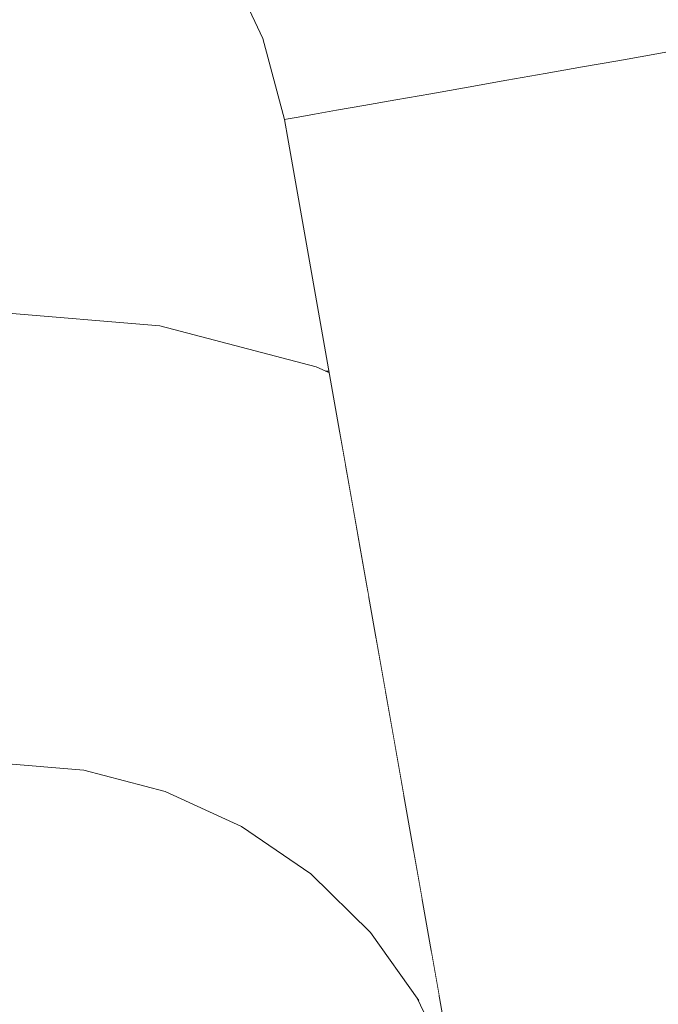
# Model space of a CAD drawing. Header units: millimetres. Extents: x -30280 to 309309, y -17460 to 4378.
# Tile 351 of 656: x 123355 to 123377, y -11042 to -11007. Entities that reach past the tile are written whole.
import ezdxf

# ---------------------------------------------------------------- set-up
doc = ezdxf.new("R2010")
doc.units = ezdxf.units.MM
doc.header["$MEASUREMENT"] = 0
doc.linetypes.add('Wipeout_Contour', pattern=[1000, 0, -1000])
doc.layers.add('P1_PLANTA PRIMERA_3_Nuevo_08_E_Envans secs', color=7, linetype='Continuous')
doc.layers.add('P1_PLANTA PRIMERA_3_Nuevo_09_EI_Mobiliari general', color=7, linetype='Continuous')
doc.layers.add('P1_PLANTA PRIMERA_3_Nuevo_09_EI_Mobiliari general_Pluma_Nº__1', color=7, linetype='Continuous', lineweight=5)

msp = doc.modelspace()

# ---------------------------------------------------------------- wipeouts: each hides what was drawn before it
at = {"color": 254, "linetype": 'Wipeout_Contour', "lineweight": 0, "ltscale": 744380.35708}
msp.add_wipeout([(125602.392, -8989.05), (119928.08, -8989.05), (119928.08, -9336.05), (125456.836, -9336.05), (125456.836, -11434.05), (125602.392, -11434.05)], dxfattribs=at).dxf.layer = 'P1_PLANTA PRIMERA_3_Nuevo_08_E_Envans secs'

# ---------------------------------------------------------------- next in the draw order: wipeouts: each hides what was drawn before it
at = {"color": 254, "linetype": 'Wipeout_Contour', "lineweight": 0, "ltscale": 13224043.01546531}
msp.add_wipeout([(124316.836, -9376.05), (119928.079, -9376.05), (119928.079, -11281.741), (119970.612, -11044.193), (119971.249, -11041.854), (119975.179, -11019.562), (119953.583, -11019.562), (119953.583, -10963.994), (119967.219, -10537.884), (120389.947, -10537.884), (120403.511, -10963.994), (120403.583, -11019.562), (120381.987, -11019.562), (120385.917, -11041.854), (120386.554, -11044.193), (120428.583, -11278.93), (120470.612, -11044.193), (120471.249, -11041.854), (120475.179, -11019.562), (120453.583, -11019.562), (120453.583, -10963.994), (120467.219, -10537.884), (120889.947, -10537.884), (120903.511, -10963.994), (120903.583, -11019.562), (120881.987, -11019.562), (120885.917, -11041.854), (120886.554, -11044.193), (120928.583, -11278.93), (120970.612, -11044.193), (120971.249, -11041.854), (120975.179, -11019.562), (120953.583, -11019.562), (120953.583, -10963.994), (120967.219, -10537.884), (121389.947, -10537.884), (121403.511, -10963.994), (121403.583, -11019.562), (121381.987, -11019.562), (121385.917, -11041.854), (121386.554, -11044.193), (121428.583, -11278.93), (121470.612, -11044.193), (121471.249, -11041.854), (121475.179, -11019.562), (121453.583, -11019.562), (121453.583, -10963.994), (121467.219, -10537.884), (121889.947, -10537.884), (121903.511, -10963.994), (121903.583, -11019.562), (121881.987, -11019.562), (121885.917, -11041.854), (121886.554, -11044.193), (121928.583, -11278.93), (121970.612, -11044.193), (121971.249, -11041.854), (121975.179, -11019.562), (121953.583, -11019.562), (121953.583, -10963.994), (121967.219, -10537.884), (122389.947, -10537.884), (122403.511, -10963.994), (122403.583, -11019.562), (122381.987, -11019.563), (122385.917, -11041.854), (122386.554, -11044.193), (122428.583, -11278.93), (122470.612, -11044.193), (122471.249, -11041.854), (122475.179, -11019.562), (122453.583, -11019.562), (122453.583, -10963.994), (122467.219, -10537.884), (122889.947, -10537.884), (122903.511, -10963.994), (122903.583, -11019.562), (122881.987, -11019.563), (122885.917, -11041.854), (122886.554, -11044.193), (122928.583, -11278.93), (122970.612, -11044.193), (122971.249, -11041.854), (122975.179, -11019.562), (122953.583, -11019.562), (122953.583, -10963.994), (122967.219, -10537.884), (123389.947, -10537.884), (123403.511, -10963.994), (123403.583, -11019.562), (123381.987, -11019.563), (123385.917, -11041.854), (123386.554, -11044.193), (123428.583, -11278.93), (123470.612, -11044.193), (123471.249, -11041.854), (123475.179, -11019.562), (123453.583, -11019.562), (123453.583, -10963.994), (123467.219, -10537.884), (123889.947, -10537.884), (123903.511, -10963.994), (123903.583, -11019.562), (123881.987, -11019.563), (123885.917, -11041.854), (123886.554, -11044.193), (123947.763, -11386.05), (124316.836, -11386.05)], dxfattribs=at).dxf.layer = 'P1_PLANTA PRIMERA_3_Nuevo_08_E_Envans secs'

# ---------------------------------------------------------------- next in the draw order: wipeouts: each hides what was drawn before it
at = {"color": 254, "linetype": 'Wipeout_Contour', "lineweight": 0, "ltscale": 2968054.458806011}
msp.add_wipeout([(122987.027, -11044.513), (122937.203, -11327.075), (122947.763, -11386.05), (123409.403, -11386.05), (123419.963, -11327.075), (123370.139, -11044.513), (123368.82, -11041.556), (123367.16, -11039.226), (123365.043, -11037.146), (123362.59, -11035.46), (123359.878, -11034.221), (123356.987, -11033.465), (123354.008, -11033.216), (123185.095, -11033.659), (123178.583, -11033.677), (123172.071, -11033.695), (123003.159, -11033.195), (123000.179, -11033.465), (122997.288, -11034.221), (122994.576, -11035.46), (122992.123, -11037.146), (122990.006, -11039.226), (122988.346, -11041.556), (122987.138, -11044.105)], dxfattribs=at).dxf.layer = 'P1_PLANTA PRIMERA_3_Nuevo_08_E_Envans secs'
at = {"color": 254, "linetype": 'Wipeout_Contour', "lineweight": 0, "ltscale": 3462737.528267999}
msp.add_wipeout([(122991.473, -11019.295), (122997.48, -11017.694), (123003.14, -11017.221), (123178.583, -11017.677), (123354.026, -11017.194), (123359.686, -11017.694), (123365.236, -11019.146), (123364.118, -11010.361), (123363.349, -11007.494), (123362.092, -11004.803), (123360.387, -11002.372), (123358.285, -11000.276), (123355.85, -10998.576), (123353.157, -10997.327), (123350.287, -10996.565), (123347.328, -10996.314), (123191.775, -10996.726), (123178.583, -10996.763), (123165.392, -10996.8), (123009.838, -10996.292), (123006.879, -10996.565), (123004.009, -10997.327), (123001.316, -10998.576), (122998.881, -11000.276), (122996.779, -11002.372), (122995.074, -11004.803), (122993.818, -11007.494), (122993.049, -11010.362)], dxfattribs=at).dxf.layer = 'P1_PLANTA PRIMERA_3_Nuevo_09_EI_Mobiliari general'
at = {"color": 254, "linetype": 'Wipeout_Contour', "lineweight": 0, "ltscale": 371571.021927}
msp.add_wipeout([(123364.913, -11020.961), (123366.285, -11022.652), (123366.081, -11021.495)], dxfattribs=at).dxf.layer = 'P1_PLANTA PRIMERA_3_Nuevo_09_EI_Mobiliari general'

# ---------------------------------------------------------------- next in the draw order: wipeouts: each hides what was drawn before it
at = {"color": 254, "linetype": 'Wipeout_Contour', "lineweight": 0, "ltscale": 1238682.727095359}
msp.add_wipeout([(123361.761, -10983.748), (123363.826, -10984.706), (123368.552, -10988.004), (123372.633, -10992.075), (123375.943, -10996.794), (123378.382, -11002.016), (123379.874, -11007.583), (123381.94, -11019.295), (123403.583, -11019.295), (123403.583, -10983.748)], dxfattribs=at).dxf.layer = 'P1_PLANTA PRIMERA_3_Nuevo_09_EI_Mobiliari general'
at = {"color": 254, "linetype": 'Wipeout_Contour', "lineweight": 0, "ltscale": 495427.60345}
msp.add_wipeout([(123364.305, -11022.985), (123366.522, -11023.998), (123366.285, -11022.652), (123364.641, -11021.901)], dxfattribs=at).dxf.layer = 'P1_PLANTA PRIMERA_3_Nuevo_09_EI_Mobiliari general'

# ---------------------------------------------------------------- next in the draw order: wipeouts: each hides what was drawn before it
at = {"color": 254, "linetype": 'Wipeout_Contour', "lineweight": 0, "ltscale": 495619.993037}
msp.add_wipeout([(123428.583, -11321.894), (123373.364, -11008.731), (123371.996, -11008.972), (123428.583, -11329.894)], dxfattribs=at).dxf.layer = 'P1_PLANTA PRIMERA_3_Nuevo_09_EI_Mobiliari general'
at = {"color": 254, "linetype": 'Wipeout_Contour', "lineweight": 0, "ltscale": 371558.411776}
msp.add_wipeout([(123359.686, -11018.177), (123365.236, -11019.628), (123359.706, -11017.818)], dxfattribs=at).dxf.layer = 'P1_PLANTA PRIMERA_3_Nuevo_09_EI_Mobiliari general'
at = {"color": 254, "linetype": 'Wipeout_Contour', "lineweight": 0, "ltscale": 495413.145834}
msp.add_wipeout([(123359.386, -11020.527), (123359.217, -11021.654), (123364.305, -11022.985), (123364.641, -11021.901)], dxfattribs=at).dxf.layer = 'P1_PLANTA PRIMERA_3_Nuevo_09_EI_Mobiliari general'

# ---------------------------------------------------------------- next in the draw order: wipeouts: each hides what was drawn before it
at = {"color": 254, "linetype": 'Wipeout_Contour', "lineweight": 0, "ltscale": 495616.663946}
msp.add_wipeout([(123428.583, -11329.894), (123371.996, -11008.972), (123370.628, -11009.214), (123427.172, -11329.894)], dxfattribs=at).dxf.layer = 'P1_PLANTA PRIMERA_3_Nuevo_09_EI_Mobiliari general'
at = {"color": 254, "linetype": 'Wipeout_Contour', "lineweight": 0, "ltscale": 371546.087484}
msp.add_wipeout([(123359.706, -11017.818), (123354.026, -11017.343), (123359.686, -11018.177)], dxfattribs=at).dxf.layer = 'P1_PLANTA PRIMERA_3_Nuevo_09_EI_Mobiliari general'
at = {"color": 254, "linetype": 'Wipeout_Contour', "lineweight": 0, "ltscale": 495392.024489}
msp.add_wipeout([(123354.031, -11020.079), (123354.034, -11021.194), (123359.217, -11021.654), (123359.386, -11020.527)], dxfattribs=at).dxf.layer = 'P1_PLANTA PRIMERA_3_Nuevo_09_EI_Mobiliari general'
at = {"color": 254, "linetype": 'Wipeout_Contour', "lineweight": 0, "ltscale": 495427.838558}
msp.add_wipeout([(123363.917, -11024.182), (123366.786, -11025.493), (123366.522, -11023.998), (123364.305, -11022.985)], dxfattribs=at).dxf.layer = 'P1_PLANTA PRIMERA_3_Nuevo_09_EI_Mobiliari general'

# ---------------------------------------------------------------- next in the draw order: linework, layer by layer
at = {"layer": 'P1_PLANTA PRIMERA_3_Nuevo_09_EI_Mobiliari general_Pluma_Nº__1', "color": 7, "linetype": 'Continuous', "lineweight": 5}
msp.add_line((123359.685, -11017.694), (123354.027, -11017.221), dxfattribs=at)

# ---------------------------------------------------------------- next in the draw order: wipeouts: each hides what was drawn before it
at = {"color": 254, "linetype": 'Wipeout_Contour', "lineweight": 0, "ltscale": 495412.482319}
msp.add_wipeout([(123359.217, -11021.654), (123359.021, -11022.902), (123363.917, -11024.182), (123364.305, -11022.985)], dxfattribs=at).dxf.layer = 'P1_PLANTA PRIMERA_3_Nuevo_09_EI_Mobiliari general'

# ---------------------------------------------------------------- next in the draw order: wipeouts: each hides what was drawn before it
at = {"color": 254, "linetype": 'Wipeout_Contour', "lineweight": 0, "ltscale": 495392.099142}
msp.add_wipeout([(123354.034, -11021.221), (123354.037, -11022.458), (123359.021, -11022.902), (123359.217, -11021.654)], dxfattribs=at).dxf.layer = 'P1_PLANTA PRIMERA_3_Nuevo_09_EI_Mobiliari general'
at = {"color": 254, "linetype": 'Wipeout_Contour', "lineweight": 0, "ltscale": 495428.064657}
msp.add_wipeout([(123363.487, -11025.455), (123367.067, -11027.09), (123366.786, -11025.493), (123363.917, -11024.182)], dxfattribs=at).dxf.layer = 'P1_PLANTA PRIMERA_3_Nuevo_09_EI_Mobiliari general'

# ---------------------------------------------------------------- next in the draw order: wipeouts: each hides what was drawn before it
at = {"color": 254, "linetype": 'Wipeout_Contour', "lineweight": 0, "ltscale": 495411.71142}
msp.add_wipeout([(123359.021, -11022.902), (123358.805, -11024.23), (123363.487, -11025.455), (123363.917, -11024.182)], dxfattribs=at).dxf.layer = 'P1_PLANTA PRIMERA_3_Nuevo_09_EI_Mobiliari general'

# ---------------------------------------------------------------- next in the draw order: wipeouts: each hides what was drawn before it
at = {"color": 254, "linetype": 'Wipeout_Contour', "lineweight": 0, "ltscale": 495392.162741}
msp.add_wipeout([(123354.037, -11022.485), (123354.041, -11023.805), (123358.805, -11024.23), (123359.021, -11022.902)], dxfattribs=at).dxf.layer = 'P1_PLANTA PRIMERA_3_Nuevo_09_EI_Mobiliari general'
at = {"color": 254, "linetype": 'Wipeout_Contour', "lineweight": 0, "ltscale": 495428.08506}
msp.add_wipeout([(123363.029, -11026.765), (123367.21, -11028.675), (123367.067, -11027.09), (123363.487, -11025.455)], dxfattribs=at).dxf.layer = 'P1_PLANTA PRIMERA_3_Nuevo_09_EI_Mobiliari general'

# ---------------------------------------------------------------- next in the draw order: wipeouts: each hides what was drawn before it
at = {"color": 254, "linetype": 'Wipeout_Contour', "lineweight": 0, "ltscale": 495410.856605}
msp.add_wipeout([(123358.805, -11024.23), (123358.574, -11025.6), (123363.029, -11026.765), (123363.487, -11025.455)], dxfattribs=at).dxf.layer = 'P1_PLANTA PRIMERA_3_Nuevo_09_EI_Mobiliari general'
at = {"color": 254, "linetype": 'Wipeout_Contour', "lineweight": 0, "ltscale": 371577.630898}
msp.add_wipeout([(123366.518, -11029.882), (123367.703, -11030.697), (123367.366, -11028.782)], dxfattribs=at).dxf.layer = 'P1_PLANTA PRIMERA_3_Nuevo_09_EI_Mobiliari general'

# ---------------------------------------------------------------- next in the draw order: wipeouts: each hides what was drawn before it
at = {"color": 254, "linetype": 'Wipeout_Contour', "lineweight": 0, "ltscale": 495392.090597}
msp.add_wipeout([(123353.978, -11023.827), (123353.982, -11025.216), (123358.574, -11025.6), (123358.805, -11024.23)], dxfattribs=at).dxf.layer = 'P1_PLANTA PRIMERA_3_Nuevo_09_EI_Mobiliari general'
at = {"color": 254, "linetype": 'Wipeout_Contour', "lineweight": 0, "ltscale": 495427.225182}
msp.add_wipeout([(123363.029, -11026.765), (123362.557, -11028.072), (123366.518, -11029.882), (123367.21, -11028.675)], dxfattribs=at).dxf.layer = 'P1_PLANTA PRIMERA_3_Nuevo_09_EI_Mobiliari general'

# ---------------------------------------------------------------- next in the draw order: wipeouts: each hides what was drawn before it
at = {"color": 254, "linetype": 'Wipeout_Contour', "lineweight": 0, "ltscale": 495409.943835}
msp.add_wipeout([(123358.574, -11025.6), (123358.337, -11026.969), (123362.557, -11028.072), (123363.029, -11026.765)], dxfattribs=at).dxf.layer = 'P1_PLANTA PRIMERA_3_Nuevo_09_EI_Mobiliari general'
at = {"color": 254, "linetype": 'Wipeout_Contour', "lineweight": 0, "ltscale": 495436.679295}
msp.add_wipeout([(123366.518, -11029.882), (123365.825, -11031.047), (123368.032, -11032.564), (123367.703, -11030.697)], dxfattribs=at).dxf.layer = 'P1_PLANTA PRIMERA_3_Nuevo_09_EI_Mobiliari general'

# ---------------------------------------------------------------- next in the draw order: wipeouts: each hides what was drawn before it
at = {"color": 254, "linetype": 'Wipeout_Contour', "lineweight": 0, "ltscale": 495392.126636}
msp.add_wipeout([(123353.982, -11025.216), (123353.986, -11026.605), (123358.337, -11026.969), (123358.574, -11025.6)], dxfattribs=at).dxf.layer = 'P1_PLANTA PRIMERA_3_Nuevo_09_EI_Mobiliari general'
at = {"color": 254, "linetype": 'Wipeout_Contour', "lineweight": 0, "ltscale": 495425.347481}
msp.add_wipeout([(123362.557, -11028.072), (123362.084, -11029.338), (123365.825, -11031.047), (123366.518, -11029.882)], dxfattribs=at).dxf.layer = 'P1_PLANTA PRIMERA_3_Nuevo_09_EI_Mobiliari general'

# ---------------------------------------------------------------- next in the draw order: wipeouts: each hides what was drawn before it
at = {"color": 254, "linetype": 'Wipeout_Contour', "lineweight": 0, "ltscale": 495409.000756}
msp.add_wipeout([(123358.337, -11026.969), (123358.099, -11028.296), (123362.084, -11029.338), (123362.557, -11028.072)], dxfattribs=at).dxf.layer = 'P1_PLANTA PRIMERA_3_Nuevo_09_EI_Mobiliari general'
at = {"color": 254, "linetype": 'Wipeout_Contour', "lineweight": 0, "ltscale": 495436.537007}
msp.add_wipeout([(123365.154, -11032.134), (123368.343, -11034.326), (123368.032, -11032.564), (123365.825, -11031.047)], dxfattribs=at).dxf.layer = 'P1_PLANTA PRIMERA_3_Nuevo_09_EI_Mobiliari general'

# ---------------------------------------------------------------- next in the draw order: wipeouts: each hides what was drawn before it
at = {"color": 254, "linetype": 'Wipeout_Contour', "lineweight": 0, "ltscale": 495392.146966}
msp.add_wipeout([(123353.986, -11026.605), (123353.99, -11027.952), (123358.099, -11028.296), (123358.337, -11026.969)], dxfattribs=at).dxf.layer = 'P1_PLANTA PRIMERA_3_Nuevo_09_EI_Mobiliari general'
at = {"color": 254, "linetype": 'Wipeout_Contour', "lineweight": 0, "ltscale": 495423.482265}
msp.add_wipeout([(123362.084, -11029.338), (123361.626, -11030.523), (123365.154, -11032.134), (123365.825, -11031.047)], dxfattribs=at).dxf.layer = 'P1_PLANTA PRIMERA_3_Nuevo_09_EI_Mobiliari general'

# ---------------------------------------------------------------- next in the draw order: wipeouts: each hides what was drawn before it
at = {"color": 254, "linetype": 'Wipeout_Contour', "lineweight": 0, "ltscale": 495408.055859}
msp.add_wipeout([(123358.099, -11028.296), (123357.868, -11029.54), (123361.626, -11030.523), (123362.084, -11029.338)], dxfattribs=at).dxf.layer = 'P1_PLANTA PRIMERA_3_Nuevo_09_EI_Mobiliari general'
at = {"color": 254, "linetype": 'Wipeout_Contour', "lineweight": 0, "ltscale": 495435.341003}
msp.add_wipeout([(123365.154, -11032.134), (123364.524, -11033.111), (123367.532, -11035.178), (123368.343, -11034.326)], dxfattribs=at).dxf.layer = 'P1_PLANTA PRIMERA_3_Nuevo_09_EI_Mobiliari general'

# ---------------------------------------------------------------- next in the draw order: wipeouts: each hides what was drawn before it
at = {"color": 254, "linetype": 'Wipeout_Contour', "lineweight": 0, "ltscale": 495392.150773}
msp.add_wipeout([(123353.99, -11027.952), (123353.993, -11029.216), (123357.868, -11029.54), (123358.099, -11028.296)], dxfattribs=at).dxf.layer = 'P1_PLANTA PRIMERA_3_Nuevo_09_EI_Mobiliari general'
at = {"color": 254, "linetype": 'Wipeout_Contour', "lineweight": 0, "ltscale": 495421.685995}
msp.add_wipeout([(123361.626, -11030.523), (123361.197, -11031.591), (123364.524, -11033.111), (123365.154, -11032.134)], dxfattribs=at).dxf.layer = 'P1_PLANTA PRIMERA_3_Nuevo_09_EI_Mobiliari general'
at = {"color": 254, "linetype": 'Wipeout_Contour', "lineweight": 0, "ltscale": 495442.472081}
msp.add_wipeout([(123366.799, -11035.902), (123369.003, -11038.068), (123368.695, -11036.321), (123367.532, -11035.178)], dxfattribs=at).dxf.layer = 'P1_PLANTA PRIMERA_3_Nuevo_09_EI_Mobiliari general'

# ---------------------------------------------------------------- next in the draw order: wipeouts: each hides what was drawn before it
at = {"color": 254, "linetype": 'Wipeout_Contour', "lineweight": 0, "ltscale": 495407.137609}
msp.add_wipeout([(123357.868, -11029.54), (123357.652, -11030.664), (123361.197, -11031.591), (123361.626, -11030.523)], dxfattribs=at).dxf.layer = 'P1_PLANTA PRIMERA_3_Nuevo_09_EI_Mobiliari general'
at = {"color": 254, "linetype": 'Wipeout_Contour', "lineweight": 0, "ltscale": 495432.908625}
msp.add_wipeout([(123364.524, -11033.111), (123363.954, -11033.947), (123366.799, -11035.902), (123367.532, -11035.178)], dxfattribs=at).dxf.layer = 'P1_PLANTA PRIMERA_3_Nuevo_09_EI_Mobiliari general'

# ---------------------------------------------------------------- next in the draw order: wipeouts: each hides what was drawn before it
at = {"color": 254, "linetype": 'Wipeout_Contour', "lineweight": 0, "ltscale": 495392.137667}
msp.add_wipeout([(123353.993, -11029.216), (123353.997, -11030.358), (123357.652, -11030.664), (123357.868, -11029.54)], dxfattribs=at).dxf.layer = 'P1_PLANTA PRIMERA_3_Nuevo_09_EI_Mobiliari general'
at = {"color": 254, "linetype": 'Wipeout_Contour', "lineweight": 0, "ltscale": 371566.48665}
msp.add_wipeout([(123361.197, -11031.591), (123363.954, -11033.947), (123364.524, -11033.111)], dxfattribs=at).dxf.layer = 'P1_PLANTA PRIMERA_3_Nuevo_09_EI_Mobiliari general'
at = {"color": 254, "linetype": 'Wipeout_Contour', "lineweight": 0, "ltscale": 371579.857939}
msp.add_wipeout([(123366.166, -11036.476), (123368.499, -11038.768), (123366.799, -11035.902)], dxfattribs=at).dxf.layer = 'P1_PLANTA PRIMERA_3_Nuevo_09_EI_Mobiliari general'

# ---------------------------------------------------------------- next in the draw order: wipeouts: each hides what was drawn before it
at = {"color": 254, "linetype": 'Wipeout_Contour', "lineweight": 0, "ltscale": 495446.973511}
msp.add_wipeout([(123367.887, -11039.077), (123369.606, -11041.49), (123369.333, -11039.938), (123368.499, -11038.768)], dxfattribs=at).dxf.layer = 'P1_PLANTA PRIMERA_3_Nuevo_09_EI_Mobiliari general'

# ---------------------------------------------------------------- next in the draw order: wipeouts: each hides what was drawn before it
at = {"color": 254, "linetype": 'Wipeout_Contour', "lineweight": 0, "ltscale": 371578.258842}
msp.add_wipeout([(123365.652, -11036.881), (123367.887, -11039.077), (123366.166, -11036.476)], dxfattribs=at).dxf.layer = 'P1_PLANTA PRIMERA_3_Nuevo_09_EI_Mobiliari general'

# ---------------------------------------------------------------- next in the draw order: wipeouts: each hides what was drawn before it
at = {"color": 254, "linetype": 'Wipeout_Contour', "lineweight": 0, "ltscale": 371570.323609}
msp.add_wipeout([(123363.064, -11035.102), (123365.652, -11036.881), (123363.463, -11034.618)], dxfattribs=at).dxf.layer = 'P1_PLANTA PRIMERA_3_Nuevo_09_EI_Mobiliari general'
at = {"color": 254, "linetype": 'Wipeout_Contour', "lineweight": 0, "ltscale": 371583.685418}
msp.add_wipeout([(123367.436, -11039.231), (123369.19, -11041.693), (123367.887, -11039.077)], dxfattribs=at).dxf.layer = 'P1_PLANTA PRIMERA_3_Nuevo_09_EI_Mobiliari general'

# ---------------------------------------------------------------- next in the draw order: wipeouts: each hides what was drawn before it
at = {"color": 254, "linetype": 'Wipeout_Contour', "lineweight": 0, "ltscale": 495611.255495}
msp.add_wipeout([(123369.301, -11009.447), (123425.805, -11329.894), (123427.172, -11329.894), (123370.628, -11009.214)], dxfattribs=at).dxf.layer = 'P1_PLANTA PRIMERA_3_Nuevo_09_EI_Mobiliari general'
at = {"color": 254, "linetype": 'Wipeout_Contour', "lineweight": 0, "ltscale": 371569.37584}
msp.add_wipeout([(123362.77, -11035.386), (123365.274, -11037.107), (123363.064, -11035.102)], dxfattribs=at).dxf.layer = 'P1_PLANTA PRIMERA_3_Nuevo_09_EI_Mobiliari general'

# ---------------------------------------------------------------- next in the draw order: wipeouts: each hides what was drawn before it
at = {"color": 254, "linetype": 'Wipeout_Contour', "lineweight": 0, "ltscale": 495606.094774}
msp.add_wipeout([(123368.057, -11009.667), (123424.521, -11329.894), (123425.805, -11329.894), (123369.301, -11009.447)], dxfattribs=at).dxf.layer = 'P1_PLANTA PRIMERA_3_Nuevo_09_EI_Mobiliari general'
at = {"color": 254, "linetype": 'Wipeout_Contour', "lineweight": 0, "ltscale": 371560.938899}
msp.add_wipeout([(123360, -11034.12), (123362.77, -11035.386), (123360.201, -11033.794)], dxfattribs=at).dxf.layer = 'P1_PLANTA PRIMERA_3_Nuevo_09_EI_Mobiliari general'

# ---------------------------------------------------------------- next in the draw order: wipeouts: each hides what was drawn before it
at = {"color": 254, "linetype": 'Wipeout_Contour', "lineweight": 0, "ltscale": 495601.338621}
msp.add_wipeout([(123366.932, -11009.865), (123423.361, -11329.894), (123424.521, -11329.894), (123368.057, -11009.667)], dxfattribs=at).dxf.layer = 'P1_PLANTA PRIMERA_3_Nuevo_09_EI_Mobiliari general'
at = {"color": 254, "linetype": 'Wipeout_Contour', "lineweight": 0, "ltscale": 371551.997104}
msp.add_wipeout([(123357.049, -11033.349), (123360, -11034.12), (123357.15, -11032.996)], dxfattribs=at).dxf.layer = 'P1_PLANTA PRIMERA_3_Nuevo_09_EI_Mobiliari general'

# ---------------------------------------------------------------- next in the draw order: linework, layer by layer
at = {"layer": 'P1_PLANTA PRIMERA_3_Nuevo_09_EI_Mobiliari general_Pluma_Nº__1', "color": 7, "linetype": 'Continuous', "lineweight": 5}
msp.add_line((123362.59, -11035.461), (123359.878, -11034.221), dxfattribs=at)

# ---------------------------------------------------------------- next in the draw order: wipeouts: each hides what was drawn before it
at = {"color": 254, "linetype": 'Wipeout_Contour', "lineweight": 0, "ltscale": 495597.131511}
msp.add_wipeout([(123365.961, -11010.037), (123422.36, -11329.894), (123423.361, -11329.894), (123366.932, -11009.865)], dxfattribs=at).dxf.layer = 'P1_PLANTA PRIMERA_3_Nuevo_09_EI_Mobiliari general'
at = {"color": 254, "linetype": 'Wipeout_Contour', "lineweight": 0, "ltscale": 371544.982124}
msp.add_wipeout([(123357.15, -11032.996), (123354.005, -11032.734), (123357.049, -11033.349)], dxfattribs=at).dxf.layer = 'P1_PLANTA PRIMERA_3_Nuevo_09_EI_Mobiliari general'

# ---------------------------------------------------------------- next in the draw order: linework, layer by layer
at = {"layer": 'P1_PLANTA PRIMERA_3_Nuevo_09_EI_Mobiliari general_Pluma_Nº__1', "color": 7, "linetype": 'Continuous', "lineweight": 5}
for p, q in [((123356.987, -11033.465), (123354.008, -11033.216)), ((123359.878, -11034.221), (123356.987, -11033.465))]:
    msp.add_line(p, q, dxfattribs=at)

# ---------------------------------------------------------------- next in the draw order: wipeouts: each hides what was drawn before it
at = {"color": 254, "linetype": 'Wipeout_Contour', "lineweight": 0, "ltscale": 371737.641416}
msp.add_wipeout([(123422.36, -11329.894), (123365.961, -11010.036), (123421.548, -11329.894)], dxfattribs=at).dxf.layer = 'P1_PLANTA PRIMERA_3_Nuevo_09_EI_Mobiliari general'

# ---------------------------------------------------------------- next in the draw order: wipeouts: each hides what was drawn before it
at = {"color": 254, "linetype": 'Wipeout_Contour', "lineweight": 0, "ltscale": 371650.807134}
msp.add_wipeout([(123364.593, -11010.278), (123420.95, -11329.894), (123365.173, -11010.175)], dxfattribs=at).dxf.layer = 'P1_PLANTA PRIMERA_3_Nuevo_09_EI_Mobiliari general'

# ---------------------------------------------------------------- next in the draw order: wipeouts: each hides what was drawn before it
at = {"color": 254, "linetype": 'Wipeout_Contour', "lineweight": 0, "ltscale": 371649.528699}
msp.add_wipeout([(123364.237, -11010.34), (123420.583, -11329.894), (123364.593, -11010.278)], dxfattribs=at).dxf.layer = 'P1_PLANTA PRIMERA_3_Nuevo_09_EI_Mobiliari general'

# ---------------------------------------------------------------- next in the draw order: linework, layer by layer
at = {"layer": 'P1_PLANTA PRIMERA_3_Nuevo_09_EI_Mobiliari general_Pluma_Nº__1', "color": 7, "linetype": 'Continuous', "lineweight": 5}
for p, q in [((123365.236, -11019.146), (123359.685, -11017.694)), ((123365.704, -11019.36), (123365.236, -11019.146)), ((123365.563, -11019.295), (123365.693, -11019.295)), ((123365.043, -11037.146), (123362.59, -11035.461)), ((123367.16, -11039.226), (123365.043, -11037.146)), ((123368.877, -11041.636), (123367.16, -11039.226)), ((123370.028, -11044.105), (123368.82, -11041.556))]:
    msp.add_line(p, q, dxfattribs=at)

# ---------------------------------------------------------------- next in the draw order: wipeouts: each hides what was drawn before it
at = {"color": 254, "linetype": 'Wipeout_Contour', "lineweight": 0, "ltscale": 371563.049376}
msp.add_wipeout([(123363.802, -11007.328), (123364.593, -11010.278), (123364.356, -11007.127)], dxfattribs=at).dxf.layer = 'P1_PLANTA PRIMERA_3_Nuevo_09_EI_Mobiliari general'
at = {"color": 254, "linetype": 'Wipeout_Contour', "lineweight": 0, "ltscale": 495623.405664}
msp.add_wipeout([(123428.583, -11300.28), (123377.06, -11008.079), (123375.935, -11008.278), (123428.583, -11306.858)], dxfattribs=at).dxf.layer = 'P1_PLANTA PRIMERA_3_Nuevo_09_EI_Mobiliari general'

# ---------------------------------------------------------------- next in the draw order: linework, layer by layer
at = {"layer": 'P1_PLANTA PRIMERA_3_Nuevo_09_EI_Mobiliari general_Pluma_Nº__1', "color": 7, "linetype": 'Continuous', "lineweight": 5}
for p, q in [((123364.237, -11010.34), (123364.118, -11010.361)), ((123364.593, -11010.278), (123364.237, -11010.34)), ((123365.173, -11010.175), (123364.593, -11010.278))]:
    msp.add_line(p, q, dxfattribs=at)

# ---------------------------------------------------------------- next in the draw order: wipeouts: each hides what was drawn before it
at = {"color": 254, "linetype": 'Wipeout_Contour', "lineweight": 0, "ltscale": 371559.189561}
msp.add_wipeout([(123362.51, -11004.562), (123363.802, -11007.328), (123363.02, -11004.267)], dxfattribs=at).dxf.layer = 'P1_PLANTA PRIMERA_3_Nuevo_09_EI_Mobiliari general'
at = {"color": 254, "linetype": 'Wipeout_Contour', "lineweight": 0, "ltscale": 495622.344818}
msp.add_wipeout([(123374.691, -11008.497), (123428.583, -11314.137), (123428.583, -11306.858), (123375.935, -11008.278)], dxfattribs=at).dxf.layer = 'P1_PLANTA PRIMERA_3_Nuevo_09_EI_Mobiliari general'

# ---------------------------------------------------------------- next in the draw order: linework, layer by layer
at = {"layer": 'P1_PLANTA PRIMERA_3_Nuevo_09_EI_Mobiliari general_Pluma_Nº__1', "color": 7, "linetype": 'Continuous', "lineweight": 5}
for p, q in [((123363.349, -11007.494), (123362.092, -11004.803)), ((123364.117, -11010.362), (123363.349, -11007.494))]:
    msp.add_line(p, q, dxfattribs=at)

# ---------------------------------------------------------------- next in the draw order: wipeouts: each hides what was drawn before it
at = {"color": 254, "linetype": 'Wipeout_Contour', "lineweight": 0, "ltscale": 495462.963296}
msp.add_wipeout([(123375.697, -11002.994), (123374.623, -11003.385), (123375.935, -11008.278), (123377.06, -11008.079)], dxfattribs=at).dxf.layer = 'P1_PLANTA PRIMERA_3_Nuevo_09_EI_Mobiliari general'
at = {"color": 254, "linetype": 'Wipeout_Contour', "lineweight": 0, "ltscale": 495621.195577}
msp.add_wipeout([(123428.583, -11314.137), (123374.691, -11008.497), (123373.364, -11008.731), (123428.583, -11321.894)], dxfattribs=at).dxf.layer = 'P1_PLANTA PRIMERA_3_Nuevo_09_EI_Mobiliari general'

# ---------------------------------------------------------------- next in the draw order: linework, layer by layer
at = {"layer": 'P1_PLANTA PRIMERA_3_Nuevo_09_EI_Mobiliari general_Pluma_Nº__1', "color": 7, "linetype": 'Continuous', "lineweight": 5}
for p, q in [((123378.031, -11007.908), (123377.06, -11008.079)), ((123420.46, -11329.894), (123364.117, -11010.362))]:
    msp.add_line(p, q, dxfattribs=at)

# ---------------------------------------------------------------- next in the draw order: wipeouts: each hides what was drawn before it
at = {"color": 254, "linetype": 'Wipeout_Contour', "lineweight": 0, "ltscale": 495458.463718}
msp.add_wipeout([(123373.436, -11003.818), (123374.691, -11008.497), (123375.935, -11008.278), (123374.623, -11003.385)], dxfattribs=at).dxf.layer = 'P1_PLANTA PRIMERA_3_Nuevo_09_EI_Mobiliari general'

# ---------------------------------------------------------------- next in the draw order: linework, layer by layer
at = {"layer": 'P1_PLANTA PRIMERA_3_Nuevo_09_EI_Mobiliari general_Pluma_Nº__1', "color": 7, "linetype": 'Continuous', "lineweight": 5}
msp.add_line((123377.06, -11008.079), (123375.935, -11008.278), dxfattribs=at)

# ---------------------------------------------------------------- next in the draw order: wipeouts: each hides what was drawn before it
at = {"color": 254, "linetype": 'Wipeout_Contour', "lineweight": 0, "ltscale": 495453.580788}
msp.add_wipeout([(123373.436, -11003.818), (123372.17, -11004.279), (123373.364, -11008.731), (123374.691, -11008.497)], dxfattribs=at).dxf.layer = 'P1_PLANTA PRIMERA_3_Nuevo_09_EI_Mobiliari general'

# ---------------------------------------------------------------- next in the draw order: linework, layer by layer
at = {"layer": 'P1_PLANTA PRIMERA_3_Nuevo_09_EI_Mobiliari general_Pluma_Nº__1', "color": 7, "linetype": 'Continuous', "lineweight": 5}
msp.add_line((123375.935, -11008.278), (123374.691, -11008.497), dxfattribs=at)

# ---------------------------------------------------------------- next in the draw order: wipeouts: each hides what was drawn before it
at = {"color": 254, "linetype": 'Wipeout_Contour', "lineweight": 0, "ltscale": 495448.462945}
msp.add_wipeout([(123372.17, -11004.279), (123370.865, -11004.755), (123371.996, -11008.972), (123373.364, -11008.731)], dxfattribs=at).dxf.layer = 'P1_PLANTA PRIMERA_3_Nuevo_09_EI_Mobiliari general'

# ---------------------------------------------------------------- next in the draw order: linework, layer by layer
at = {"layer": 'P1_PLANTA PRIMERA_3_Nuevo_09_EI_Mobiliari general_Pluma_Nº__1', "color": 7, "linetype": 'Continuous', "lineweight": 5}
msp.add_line((123374.691, -11008.497), (123373.364, -11008.731), dxfattribs=at)

# ---------------------------------------------------------------- next in the draw order: wipeouts: each hides what was drawn before it
at = {"color": 254, "linetype": 'Wipeout_Contour', "lineweight": 0, "ltscale": 495443.265724}
msp.add_wipeout([(123370.865, -11004.755), (123369.56, -11005.23), (123370.628, -11009.214), (123371.996, -11008.972)], dxfattribs=at).dxf.layer = 'P1_PLANTA PRIMERA_3_Nuevo_09_EI_Mobiliari general'

# ---------------------------------------------------------------- next in the draw order: linework, layer by layer
at = {"layer": 'P1_PLANTA PRIMERA_3_Nuevo_09_EI_Mobiliari general_Pluma_Nº__1', "color": 7, "linetype": 'Continuous', "lineweight": 5}
msp.add_line((123373.364, -11008.731), (123371.996, -11008.972), dxfattribs=at)

# ---------------------------------------------------------------- next in the draw order: wipeouts: each hides what was drawn before it
at = {"color": 254, "linetype": 'Wipeout_Contour', "lineweight": 0, "ltscale": 495438.147033}
msp.add_wipeout([(123369.56, -11005.23), (123368.294, -11005.692), (123369.301, -11009.447), (123370.628, -11009.214)], dxfattribs=at).dxf.layer = 'P1_PLANTA PRIMERA_3_Nuevo_09_EI_Mobiliari general'

# ---------------------------------------------------------------- next in the draw order: linework, layer by layer
at = {"layer": 'P1_PLANTA PRIMERA_3_Nuevo_09_EI_Mobiliari general_Pluma_Nº__1', "color": 7, "linetype": 'Continuous', "lineweight": 5}
msp.add_line((123371.996, -11008.972), (123370.628, -11009.213), dxfattribs=at)

# ---------------------------------------------------------------- next in the draw order: wipeouts: each hides what was drawn before it
at = {"color": 254, "linetype": 'Wipeout_Contour', "lineweight": 0, "ltscale": 495433.262349}
msp.add_wipeout([(123367.107, -11006.124), (123368.057, -11009.667), (123369.301, -11009.447), (123368.294, -11005.692)], dxfattribs=at).dxf.layer = 'P1_PLANTA PRIMERA_3_Nuevo_09_EI_Mobiliari general'

# ---------------------------------------------------------------- next in the draw order: linework, layer by layer
at = {"layer": 'P1_PLANTA PRIMERA_3_Nuevo_09_EI_Mobiliari general_Pluma_Nº__1', "color": 7, "linetype": 'Continuous', "lineweight": 5}
msp.add_line((123370.628, -11009.213), (123369.301, -11009.448), dxfattribs=at)

# ---------------------------------------------------------------- next in the draw order: wipeouts: each hides what was drawn before it
at = {"color": 254, "linetype": 'Wipeout_Contour', "lineweight": 0, "ltscale": 495428.759984}
msp.add_wipeout([(123367.107, -11006.124), (123366.034, -11006.515), (123366.932, -11009.865), (123368.057, -11009.667)], dxfattribs=at).dxf.layer = 'P1_PLANTA PRIMERA_3_Nuevo_09_EI_Mobiliari general'

# ---------------------------------------------------------------- next in the draw order: linework, layer by layer
at = {"layer": 'P1_PLANTA PRIMERA_3_Nuevo_09_EI_Mobiliari general_Pluma_Nº__1', "color": 7, "linetype": 'Continuous', "lineweight": 5}
for p, q in [((123369.301, -11009.448), (123368.057, -11009.667)), ((123366.932, -11009.865), (123365.961, -11010.036)), ((123368.057, -11009.667), (123366.932, -11009.865)), ((123365.961, -11010.036), (123365.173, -11010.175))]:
    msp.add_line(p, q, dxfattribs=at)

doc.saveas('drawing.dxf')
